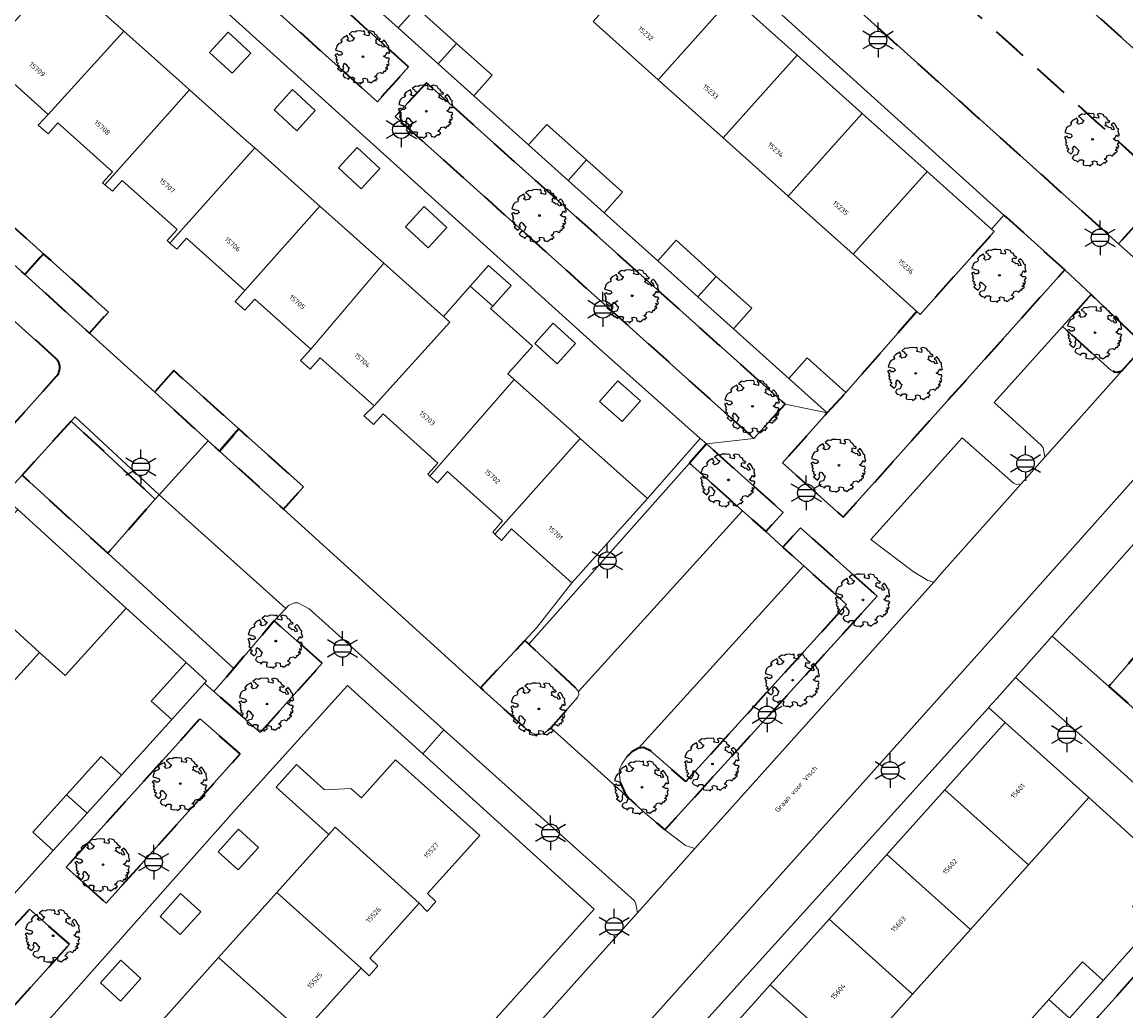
# Model space of a CAD drawing. Extents: x 105780 to 185197, y 477999 to 525027.
# Tile 254 of 562: x 107533 to 107614, y 478586 to 478657. Entities that reach past the tile are written whole.
import ezdxf
from ezdxf.enums import TextEntityAlignment as Align

# ---------------------------------------------------------------- set-up
doc = ezdxf.new("R2010")
doc.units = 0
doc.linetypes.add('XX-HIDDEN', pattern=[4, 2, -2])
for name, color, linetype, lineweight in [('B-GV-GR-BOOM-S', 252, 'Continuous', 25), ('B-GV-GR-MATERIAALGRENS-G', 252, 'XX-HIDDEN', 35), ('B-RO-IE-MEUBILAIR_WEGMEUBILAIR-S', 252, 'Continuous', 25), ('B-RO-IE-TERREINAFSCHEIDING_KUNSTMATIG_SCHUTTING-G', 252, 'IE-TERREINAFSCHEIDING-KUNSTMATIG-DICHT', 18), ('B-XX-KG-KADASTRAAL_BEBOUWING-G', 252, 'Continuous', 20), ('B1-WE-OG-BEBOUWING-T18', 7, 'Continuous', 18), ('B1-WE-OG-TERREIN_ERF-GV', 252, 'Continuous', 18), ('B1-WE-OG-TOPOGRAFIE-T18', 10, 'Continuous', 18), ('B1-WE-VH-VERHARDING_ASFALT-GV', 252, 'Continuous', 18), ('B1-WE-VH-VERHARDING_BETONSTRAATSTEEN-GV', 252, 'Continuous', 18), ('B1-WE-VH-VERHARDING_STRAATBAKSTEEN-GV', 252, 'Continuous', 18), ('B1-WE-VH-VERHARDING_TEGEL-GV', 252, 'Continuous', 18)]:
    doc.layers.add(name, color=color, linetype=linetype, lineweight=lineweight)
doc.styles.add('NLCS-ISO', font='NLCS-ISO.ttf')
doc.styles.add('NLCS-ISO-M200-T18', font='NLCS-ISO.ttf', dxfattribs={"height": 0.36})
doc.linetypes.add('IE-TERREINAFSCHEIDING-KUNSTMATIG-DICHT', pattern='A,8,-1,[82,NLCS.SHX,S=0.75,R=90,X=0,Y=0],-1', length=10)

# ---------------------------------------------------------------- blocks, each defined once
blk = doc.blocks.new('B-SIE-WEG_LICHTMAST-SO')
at = {"ltscale": 0.1}
for p, q in [((0, 1.27), (0, 2.53)), ((-1.1, 0.63), (-2.19, 1.27)), ((1.1, 0.63), (2.19, 1.27)), ((-1.1, -0.63), (-2.19, -1.27)), ((0, -1.27), (0, -2.53)), ((1.1, -0.63), (2.19, -1.27))]:
    blk.add_line(p, q, dxfattribs=at)
at = {"flags": 128}
for points in [[(-1.16, 0.5), (1.16, 0.5)], [(-1.16, -0.5), (1.16, -0.5)]]:
    blk.add_lwpolyline(points, dxfattribs=at)
at = {"ltscale": 0.1}
blk.add_circle((0, 0), 1.27, dxfattribs=at)
at = {"style": 'NLCS-ISO'}
blk.add_attdef('TYPE', text='', height=1.8, dxfattribs=at).set_placement((0, 2.53), align=Align.BOTTOM_CENTER)
blk = doc.blocks.new('B-SGR-BOOM_06')
at = {"linetype": 'Continuous', "flags": 128}
blk.add_lwpolyline([(1.079, 1.408), (1.012, 1.576), (0.879, 1.626), (0.778, 1.81), (0.509, 1.877), (0.342, 1.81), (0.443, 1.709), (0.426, 1.525), (0.091, 1.592), (0.141, 1.726), (0.074, 1.877), (-0.06, 1.844), (-0.194, 1.877), (-0.462, 1.86), (-0.596, 1.793), (-0.781, 1.826), (-1.016, 1.642), (-0.848, 1.559), (-0.798, 1.458), (-0.63, 1.374), (-0.798, 1.156), (-1.015, 1.106), (-1.166, 1.24), (-1.048, 1.287), (-1.149, 1.542), (-1.451, 1.374), (-1.602, 1.206), (-1.518, 1.139), (-1.602, 1.005), (-1.77, 0.938), (-1.887, 0.821), (-2.004, 0.486), (-1.552, 0.368), (-1.485, 0.218), (-1.602, 0.117), (-1.803, 0.117), (-1.841, 0.222), (-2.037, 0.151), (-1.903, -0.067), (-1.97, -0.151), (-1.887, -0.218), (-1.954, -0.402), (-1.813, -0.473), (-1.887, -0.62), (-1.77, -0.637), (-1.717, -0.683), (-1.848, -0.843), (-1.568, -1.073), (-1.467, -0.972), (-1.384, -0.788), (-1.451, -0.704), (-1.367, -0.47), (-1.25, -0.537), (-1.115, -0.704), (-0.998, -0.804), (-1.115, -1.123), (-1.367, -1.173), (-1.467, -1.358), (-1.333, -1.508), (-1.133, -1.559), (-1.108, -1.609), (-1.082, -1.659), (-0.931, -1.491), (-0.73, -1.491), (-0.63, -1.559), (-0.68, -1.709), (-0.68, -1.844), (-0.462, -1.894), (-0.244, -1.877), (-0.194, -1.978), (-0.093, -1.86), (0.041, -1.793), (-0.024, -1.603), (0.108, -1.559), (0.309, -1.609), (0.342, -1.844), (0.46, -1.826), (0.577, -1.894), (0.828, -1.693), (0.946, -1.742), (0.929, -1.659), (1.063, -1.592), (0.963, -1.491), (0.845, -1.458), (1.03, -1.29), (1.046, -1.19), (1.264, -1.139), (1.415, -1.223), (1.515, -1.123), (1.508, -1.053), (1.649, -1.053), (1.649, -0.955), (1.784, -0.905), (1.784, -0.821), (1.633, -0.821), (1.817, -0.636), (1.7, -0.57), (1.851, -0.62), (1.901, -0.503), (1.817, -0.368), (1.934, -0.184), (1.867, -0.101), (1.7, -0.101), (1.499, 0.034), (1.633, 0.117), (1.75, 0.335), (1.817, 0.235), (1.951, 0.285), (1.867, 0.57), (1.884, 0.755), (1.8, 0.788), (1.666, 1.056), (1.531, 1.205), (1.35, 1.042), (1.465, 0.972), (1.566, 0.721), (1.415, 0.687), (1.331, 0.854), (1.197, 0.822), (1.063, 0.922), (0.895, 1.006), (0.979, 1.073), (0.929, 1.173), (1.012, 1.274), (1.146, 1.223), (1.264, 1.291)], close=True, dxfattribs=at)
blk.add_circle((0, 0), 0.06)
at = {"style": 'NLCS-ISO'}
blk.add_attdef('SOORT', text='', height=0.3, dxfattribs=at).set_placement((0, -0.36), align=Align.TOP_CENTER)

msp = doc.modelspace()

# ---------------------------------------------------------------- linework, layer by layer
at = {"layer": 'B-GV-GR-MATERIAALGRENS-G', "flags": 128}
for points in [[(107583.841, 478675.145), (107597.413, 478662.927), (107616.788, 478645.485), (107620.67, 478649.767), (107614.336, 478655.444), (107587.633, 478679.376), (107585.314, 478676.789)], [(107561.544, 478654.242), (107537.717, 478675.685), (107535.426, 478673.129), (107559.275, 478651.72)], [(107597.413, 478662.927), (107593.706, 478658.811), (107613.086, 478641.401), (107616.788, 478645.485)], [(107562.836, 478653.099), (107560.581, 478650.64), (107586.603, 478627.29), (107588.885, 478629.762)], [(107530.308, 478644.921), (107528.991, 478643.437), (107533.688, 478639.179), (107535.037, 478640.683)], [(107609.183, 478639.515), (107604.969, 478643.316), (107604.769, 478643.496), (107603.854, 478642.475), (107604.056, 478642.295), (107598.678, 478636.289), (107598.45, 478636.494), (107593.277, 478630.619), (107591.941, 478629.131), (107588.685, 478625.505), (107593.101, 478621.567)], [(107535.037, 478640.683), (107533.688, 478639.179), (107538.385, 478634.923), (107539.754, 478636.458)], [(107611.096, 478637.726), (107609.009, 478635.405), (107612.519, 478632.245), (107612.783, 478632.123), (107613.023, 478632.099), (107613.331, 478632.178), (107614.865, 478633.895), (107614.736, 478634.278)], [(107544.5, 478632.205), (107543.113, 478630.637), (107546.994, 478627.119), (107547.818, 478626.372), (107549.224, 478627.971)], [(107537.044, 478628.542), (107533.485, 478624.624), (107539.704, 478618.949), (107543.145, 478622.88)], [(107627.584, 478621.423), (107628.499, 478622.456), (107621.943, 478628.389), (107619.99, 478626.157), (107623.964, 478622.676), (107612.387, 478609.288), (107614.703, 478607.233), (107615.53, 478608.168), (107616.875, 478609.648), (107621.293, 478614.4), (107622.158, 478615.4)], [(107549.224, 478627.971), (107547.818, 478626.372), (107552.472, 478622.153), (107553.915, 478623.767)], [(107583.166, 478626.886), (107581.929, 478625.497), (107585.78, 478622.038), (107587.471, 478620.52), (107588.747, 478621.916)], [(107579.111, 478604.617), (107578.587, 478604.849), (107578.237, 478604.798), (107577.743, 478604.545), (107577.391, 478604.178), (107577.025, 478603.658), (107576.883, 478603.352), (107576.841, 478603.088), (107576.924, 478602.267), (107577.247, 478601.56), (107577.495, 478601.227), (107578.534, 478600.268), (107580.157, 478598.888), (107595.569, 478615.838), (107590, 478620.799), (107588.713, 478619.404), (107590.241, 478618.032), (107593.346, 478615.243), (107581.68, 478602.382)], [(107555.281, 478610.981), (107551.777, 478614.04), (107548.864, 478610.588), (107547.4, 478608.925), (107550.78, 478605.948)], [(107573.659, 478609.191), (107570.267, 478612.356), (107569.975, 478612.628), (107566.77, 478609.194), (107570.15, 478606.131), (107570.456, 478605.912), (107570.736, 478605.828), (107571.163, 478605.825), (107571.368, 478605.88), (107571.796, 478606.2), (107571.864, 478606.277), (107573.814, 478608.485), (107573.907, 478608.697), (107573.877, 478608.916)], [(107549.326, 478604.397), (107546.403, 478606.948), (107536.695, 478596.175), (107539.584, 478593.562)], [(107622.582, 478591.899), (107619.755, 478594.418), (107599.344, 478571.643), (107602.019, 478569.309), (107614.981, 478583.677)], [(107536.933, 478590.58), (107534.028, 478593.116), (107523.748, 478582.063), (107526.762, 478579.304)]]:
    msp.add_lwpolyline(points, close=True, dxfattribs=at)
msp.add_lwpolyline([(107535.939, 478633.092), (107533.481, 478635.297), (107522.856, 478635.003), (107522.967, 478630.417), (107529.195, 478624.235), (107535.967, 478631.778)], dxfattribs=at)
msp.add_lwpolyline([(107535.967, 478631.778, 0.404881), (107535.939, 478633.092)], format="xyb", dxfattribs=at)
at = {"layer": 'B-RO-IE-TERREINAFSCHEIDING_KUNSTMATIG_SCHUTTING-G', "flags": 128}
msp.add_lwpolyline([(107537.044, 478628.542), (107543.145, 478622.88), (107543.431, 478623.188), (107537.33, 478628.85)], close=True, dxfattribs=at)
at = {"layer": 'B-XX-KG-KADASTRAAL_BEBOUWING-G', "flags": 128}
for points in [[(107585.045, 478659.318), (107580.329, 478663.54), (107574.951, 478657.534), (107579.667, 478653.312)], [(107540.876, 478656.833), (107540.177, 478657.457), (107536.195, 478661.009), (107536.069, 478661.121), (107530.687, 478654.991), (107529.922, 478654.202), (107530.004, 478654.13), (107530.633, 478653.581), (107531.36, 478654.389), (107535.379, 478650.795)], [(107589.76, 478655.096), (107585.045, 478659.318), (107579.667, 478653.312), (107584.382, 478649.09)], [(107560.779, 478657.075), (107563.7, 478654.456), (107565.034, 478655.946), (107562.115, 478658.563)], [(107545.647, 478652.577), (107545.105, 478653.06), (107540.876, 478656.833), (107535.379, 478650.795), (107534.658, 478650.009), (107535.369, 478649.388), (107536.076, 478650.174), (107540.047, 478646.623), (107539.328, 478645.841), (107539.502, 478645.689)], [(107547.093, 478655.288), (107548.742, 478653.778), (107550.093, 478655.252), (107548.444, 478656.762)], [(107565.034, 478655.946), (107563.7, 478654.456), (107566.273, 478652.149), (107567.609, 478653.637)], [(107594.476, 478650.873), (107589.76, 478655.096), (107584.382, 478649.09), (107589.098, 478644.867)], [(107550.372, 478648.361), (107549.781, 478648.888), (107545.647, 478652.577), (107539.502, 478645.689), (107540.039, 478645.22), (107540.743, 478646.002), (107544.731, 478642.436), (107544.008, 478641.648), (107544.219, 478641.463)], [(107551.773, 478651.12), (107553.421, 478649.609), (107554.772, 478651.083), (107553.124, 478652.594)], [(107599.191, 478646.651), (107594.476, 478650.873), (107589.098, 478644.867), (107593.814, 478640.645)], [(107570.248, 478648.583), (107573.124, 478646.005), (107574.458, 478647.494), (107571.584, 478650.071)], [(107555.098, 478644.145), (107554.479, 478644.697), (107550.372, 478648.361), (107544.219, 478641.463), (107544.719, 478641.027), (107545.426, 478641.814), (107549.665, 478638.024)], [(107556.458, 478646.915), (107558.106, 478645.404), (107559.457, 478646.878), (107557.809, 478648.389)], [(107574.458, 478647.494), (107573.124, 478646.005), (107575.742, 478643.657), (107577.078, 478645.145)], [(107603.854, 478642.475), (107599.191, 478646.651), (107593.814, 478640.645), (107598.45, 478636.494), (107598.678, 478636.289), (107604.056, 478642.295)], [(107559.74, 478640.005), (107559.31, 478640.388), (107555.098, 478644.145), (107549.665, 478638.024), (107548.955, 478637.218), (107549.666, 478636.597), (107550.378, 478637.388), (107554.436, 478633.759)], [(107561.316, 478642.636), (107562.964, 478641.125), (107564.315, 478642.599), (107562.667, 478644.11)], [(107579.628, 478640.172), (107582.551, 478637.551), (107583.885, 478639.041), (107580.964, 478641.66)], [(107564.55, 478635.714), (107564.07, 478636.143), (107559.74, 478640.005), (107554.436, 478633.759), (107553.687, 478632.943), (107554.398, 478632.322), (107555.132, 478633.138), (107559.044, 478629.64)], [(107566.024, 478638.333), (107567.659, 478636.888), (107568.984, 478638.387), (107567.349, 478639.832)], [(107583.885, 478639.041), (107582.551, 478637.551), (107585.122, 478635.246), (107586.458, 478636.734)], [(107569.217, 478631.551), (107568.743, 478631.973), (107570.538, 478633.985), (107567.49, 478636.703), (107567.659, 478636.888), (107566.024, 478638.333), (107564.07, 478636.143), (107564.55, 478635.714), (107559.044, 478629.64), (107558.296, 478628.921), (107558.405, 478628.826), (107559.007, 478628.3), (107559.692, 478629.061), (107563.679, 478625.496), (107562.934, 478624.684), (107563.082, 478624.555)], [(107570.703, 478634.17), (107572.329, 478632.697), (107573.672, 478634.18), (107572.046, 478635.653)], [(107589.15, 478631.634), (107591.941, 478629.131), (107593.277, 478630.619), (107590.486, 478633.122)], [(107574.002, 478627.282), (107573.446, 478627.778), (107569.217, 478631.551), (107563.082, 478624.555), (107563.645, 478624.063), (107564.375, 478624.874), (107568.366, 478621.307), (107567.65, 478620.471), (107567.803, 478620.333)], [(107575.399, 478629.966), (107577.045, 478628.507), (107578.372, 478630.004), (107576.726, 478631.463)], [(107578.879, 478622.931), (107574.002, 478627.282), (107567.803, 478620.333), (107568.298, 478619.886), (107569.026, 478620.716), (107573.399, 478616.807)], [(107539.2, 478616.648), (107533.168, 478622.129), (107528.723, 478617.236), (107534.756, 478611.757), (107536.606, 478610.076), (107541.05, 478614.967)], [(107528.723, 478617.236), (107524.414, 478612.491), (107530.445, 478607.013), (107534.756, 478611.757)], [(107546.731, 478609.514), (107546.875, 478609.674), (107545.388, 478611.019), (107542.859, 478608.223), (107544.346, 478606.878)], [(107604.852, 478606.677), (107600.474, 478601.792), (107606.546, 478596.351), (107610.924, 478601.236)], [(107540.707, 478602.855), (107539.22, 478604.2), (107536.712, 478601.428), (107538.206, 478600.09)], [(107558.116, 478601.197), (107557.349, 478601.885), (107555.442, 478601.782), (107553.396, 478603.619), (107551.923, 478601.978), (107555.746, 478598.551), (107556.217, 478599.077), (107562.314, 478593.567), (107562.896, 478592.967), (107563.525, 478593.688), (107562.924, 478594.251), (107566.709, 478598.475), (107564.102, 478600.81), (107560.588, 478603.957)], [(107600.474, 478601.792), (107596.27, 478597.1), (107602.342, 478591.659), (107606.546, 478596.351)], [(107538.206, 478600.09), (107536.712, 478601.428), (107534.262, 478598.719), (107535.749, 478597.374)], [(107549.177, 478595.97), (107550.65, 478597.611), (107549.184, 478598.927), (107547.711, 478597.286)], [(107556.217, 478599.077), (107555.746, 478598.551), (107551.98, 478594.345), (107558.094, 478588.856), (107558.674, 478588.295), (107559.303, 478589.016), (107558.723, 478589.56), (107562.314, 478593.567)], [(107596.27, 478597.1), (107592.066, 478592.408), (107598.138, 478586.967), (107602.342, 478591.659)], [(107544.972, 478591.286), (107546.458, 478592.942), (107544.992, 478594.258), (107543.506, 478592.602)], [(107551.98, 478594.345), (107551.54, 478593.854), (107547.742, 478589.613), (107553.875, 478584.144), (107554.474, 478583.603), (107555.103, 478584.324), (107554.522, 478584.869), (107558.094, 478588.856)], [(107592.066, 478592.408), (107587.795, 478587.642), (107593.867, 478582.201), (107598.138, 478586.967)], [(107540.634, 478586.453), (107542.113, 478588.101), (107540.647, 478589.417), (107539.168, 478587.769)], [(107547.742, 478589.613), (107547.341, 478589.165), (107543.505, 478584.881), (107549.665, 478579.441), (107550.31, 478578.91), (107550.939, 478579.631), (107550.337, 478580.195), (107553.875, 478584.144)], [(107611.966, 478587.955), (107610.477, 478589.292), (107608.027, 478586.563), (107609.517, 478585.228)], [(107587.795, 478587.642), (107583.524, 478582.875), (107589.596, 478577.434), (107593.867, 478582.201)], [(107609.517, 478585.228), (107608.027, 478586.563), (107605.543, 478583.797), (107607.032, 478582.46)]]:
    msp.add_lwpolyline(points, close=True, dxfattribs=at)
at = {"layer": 'B1-WE-OG-TERREIN_ERF-GV', "flags": 128}
for points in [[(107555.317, 478687.837), (107519.888, 478719.733), (107518.877, 478718.565), (107523.742, 478714.209), (107528.457, 478709.987), (107533.173, 478705.764), (107537.889, 478701.542), (107542.604, 478697.32), (107547.32, 478693.097), (107552.035, 478688.875), (107556.751, 478684.652), (107561.467, 478680.43), (107566.182, 478676.208), (107570.898, 478671.985), (107575.613, 478667.763), (107580.329, 478663.54), (107585.045, 478659.318), (107589.76, 478655.096), (107594.476, 478650.873), (107599.191, 478646.651), (107603.854, 478642.475), (107604.769, 478643.496), (107583.429, 478662.739)], [(107547.093, 478655.288), (107548.444, 478656.762), (107550.093, 478655.252), (107548.742, 478653.778)], [(107551.773, 478651.12), (107553.124, 478652.594), (107554.772, 478651.083), (107553.421, 478649.609)], [(107556.458, 478646.915), (107557.809, 478648.389), (107559.457, 478646.878), (107558.106, 478645.404)], [(107561.316, 478642.636), (107562.667, 478644.11), (107564.315, 478642.599), (107562.964, 478641.125)], [(107570.703, 478634.17), (107572.046, 478635.653), (107573.672, 478634.18), (107572.329, 478632.697)], [(107575.399, 478629.966), (107576.726, 478631.463), (107578.372, 478630.004), (107577.045, 478628.507)], [(107539.704, 478618.949), (107533.485, 478624.624), (107532.089, 478623.086), (107533.168, 478622.129), (107539.2, 478616.648), (107541.05, 478614.967), (107545.388, 478611.019), (107546.875, 478609.674), (107546.731, 478609.514), (107547.4, 478608.925), (107548.864, 478610.588)], [(107575.014, 478593.133), (107562.586, 478604.395), (107557.098, 478609.367), (107549.225, 478600.613), (107537.217, 478587.095), (107516.241, 478563.617), (107516.93, 478563), (107525.347, 478555.456), (107531.89, 478549.476), (107534.114, 478547.684)], [(107579.32, 478578.184), (107583.524, 478582.875), (107587.795, 478587.642), (107592.066, 478592.408), (107596.27, 478597.1), (107600.474, 478601.792), (107604.852, 478606.677), (107603.65, 478607.753), (107603.636, 478607.738), (107580.143, 478581.765), (107560.957, 478560.252), (107562.277, 478559.164), (107566.707, 478564.108), (107570.911, 478568.799), (107575.115, 478573.491)], [(107549.177, 478595.97), (107547.711, 478597.286), (107549.184, 478598.927), (107550.65, 478597.611)], [(107544.972, 478591.286), (107543.506, 478592.602), (107544.992, 478594.258), (107546.458, 478592.942)], [(107540.634, 478586.453), (107539.168, 478587.769), (107540.647, 478589.417), (107542.113, 478588.101)]]:
    msp.add_lwpolyline(points, close=True, dxfattribs=at)
for points in [[(107536.195, 478661.009), (107540.177, 478657.457), (107540.876, 478656.833), (107545.105, 478653.06), (107545.647, 478652.577), (107549.781, 478648.888), (107550.372, 478648.361), (107554.479, 478644.697), (107555.098, 478644.145), (107559.31, 478640.388), (107559.74, 478640.005), (107564.07, 478636.143), (107566.024, 478638.333), (107567.349, 478639.832), (107568.984, 478638.387), (107567.659, 478636.888), (107567.49, 478636.703), (107570.538, 478633.985), (107568.743, 478631.973), (107569.217, 478631.551), (107573.446, 478627.778), (107574.002, 478627.282), (107578.879, 478622.931), (107582.721, 478627.282), (107575.183, 478633.987), (107535.01, 478670.258)], [(107556.812, 478660.633), (107560.779, 478657.075), (107562.115, 478658.563), (107565.034, 478655.946), (107567.609, 478653.637), (107566.273, 478652.149), (107570.248, 478648.583), (107571.584, 478650.071), (107574.458, 478647.494), (107577.078, 478645.145), (107575.742, 478643.657), (107579.628, 478640.172), (107580.964, 478641.66), (107583.885, 478639.041), (107586.458, 478636.734), (107585.122, 478635.246), (107589.15, 478631.634), (107590.486, 478633.122), (107593.277, 478630.619), (107598.45, 478636.494), (107593.814, 478640.645), (107589.098, 478644.867), (107584.382, 478649.09), (107579.667, 478653.312), (107574.951, 478657.534)], [(107530.308, 478644.921), (107535.037, 478640.683), (107539.754, 478636.458), (107538.385, 478634.923), (107543.113, 478630.637), (107544.5, 478632.205), (107549.224, 478627.971), (107553.915, 478623.767), (107552.472, 478622.153), (107566.77, 478609.194), (107569.975, 478612.628), (107570.85, 478613.566), (107573.399, 478616.807), (107569.026, 478620.716), (107568.298, 478619.886), (107567.803, 478620.333), (107567.65, 478620.471), (107568.366, 478621.307), (107564.375, 478624.874), (107563.645, 478624.063), (107563.082, 478624.555), (107562.934, 478624.684), (107563.679, 478625.496), (107559.692, 478629.061), (107559.007, 478628.3), (107558.405, 478628.826), (107558.296, 478628.921), (107559.044, 478629.64), (107555.132, 478633.138), (107554.398, 478632.322), (107553.687, 478632.943), (107554.436, 478633.759), (107550.378, 478637.388), (107549.666, 478636.597), (107548.955, 478637.218), (107549.665, 478638.024), (107545.426, 478641.814), (107544.719, 478641.027), (107544.219, 478641.463), (107544.008, 478641.648), (107544.731, 478642.436), (107540.743, 478646.002), (107540.039, 478645.22), (107539.502, 478645.689), (107539.328, 478645.841), (107540.047, 478646.623), (107536.076, 478650.174), (107535.369, 478649.388), (107534.658, 478650.009), (107535.379, 478650.795), (107531.36, 478654.389)], [(107523.621, 478583.967), (107527.267, 478587.998), (107525.78, 478589.343), (107528.059, 478591.862), (107530.744, 478594.83), (107532.231, 478593.485), (107535.749, 478597.374), (107534.262, 478598.719), (107536.712, 478601.428), (107539.22, 478604.2), (107540.707, 478602.855), (107544.346, 478606.878), (107542.859, 478608.223), (107545.388, 478611.019), (107541.05, 478614.967), (107536.606, 478610.076), (107534.756, 478611.757), (107530.445, 478607.013), (107526.134, 478602.269), (107521.824, 478597.525), (107517.513, 478592.781), (107513.172, 478588.003), (107513.565, 478587.663), (107515.836, 478585.701)], [(107543.505, 478584.881), (107547.341, 478589.165), (107547.742, 478589.613), (107551.54, 478593.854), (107551.98, 478594.345), (107555.746, 478598.551), (107551.923, 478601.978), (107553.396, 478603.619), (107555.442, 478601.782), (107557.349, 478601.885), (107558.116, 478601.197), (107560.588, 478603.957), (107564.102, 478600.81), (107566.709, 478598.475), (107562.924, 478594.251), (107563.525, 478593.688), (107562.896, 478592.967), (107562.314, 478593.567), (107558.723, 478589.56), (107559.303, 478589.016), (107558.674, 478588.295), (107558.094, 478588.856), (107554.522, 478584.869)], [(107605.543, 478583.797), (107608.027, 478586.563), (107610.477, 478589.292), (107611.966, 478587.955), (107615.583, 478591.983), (107614.094, 478593.32), (107616.602, 478596.112), (107610.924, 478601.236), (107606.546, 478596.351), (107602.342, 478591.659), (107598.138, 478586.967), (107593.867, 478582.201)]]:
    msp.add_lwpolyline(points, dxfattribs=at)
at = {"layer": 'B1-WE-VH-VERHARDING_ASFALT-GV', "flags": 128}
for points in [[(107614.865, 478633.895), (107613.331, 478632.178), (107610.401, 478628.893), (107607.746, 478625.917), (107606.018, 478623.981), (107600.244, 478617.508), (107599.669, 478616.866), (107582.336, 478597.516), (107578.156, 478592.849), (107534.677, 478544.363)], [(107558.501, 478562.091), (107603.208, 478611.982), (107618.126, 478628.697)]]:
    msp.add_lwpolyline(points, dxfattribs=at)
at = {"layer": 'B1-WE-VH-VERHARDING_BETONSTRAATSTEEN-GV', "flags": 128}
for points in [[(107613.331, 478632.178), (107613.023, 478632.099), (107612.783, 478632.123), (107612.519, 478632.245), (107609.009, 478635.405), (107604.051, 478629.893), (107607.476, 478626.788), (107607.618, 478626.601), (107607.746, 478625.917), (107610.401, 478628.893)], [(107606.018, 478623.981), (107605.655, 478623.947), (107605.461, 478624.028), (107601.744, 478627.328), (107599.453, 478624.781), (107596.655, 478621.67), (107595.103, 478619.944), (107598.177, 478617.639), (107599.237, 478616.979), (107599.669, 478616.866), (107600.244, 478617.508)], [(107552.472, 478622.153), (107547.818, 478626.372), (107546.994, 478627.119), (107543.431, 478623.188), (107552.625, 478614.944), (107552.819, 478615.151), (107553.261, 478615.364), (107553.498, 478615.346), (107554.328, 478614.911), (107564.109, 478606.142), (107577.939, 478593.741), (107578.043, 478593.506), (107578.156, 478592.849), (107582.336, 478597.516), (107581.636, 478597.757), (107580.157, 478598.888), (107578.534, 478600.268), (107577.495, 478601.227), (107571.864, 478606.277), (107571.796, 478606.2), (107571.368, 478605.88), (107571.163, 478605.825), (107570.736, 478605.828), (107570.456, 478605.912), (107570.15, 478606.131), (107566.77, 478609.194)], [(107619.99, 478626.157), (107608.267, 478612.944), (107612.387, 478609.288), (107623.964, 478622.676)], [(107585.78, 478622.038), (107581.929, 478625.497), (107570.267, 478612.356), (107573.659, 478609.191), (107573.877, 478608.916)], [(107543.431, 478623.188), (107543.145, 478622.88), (107539.704, 478618.949), (107548.864, 478610.588), (107551.777, 478614.04), (107552.625, 478614.944)], [(107590.241, 478618.032), (107588.713, 478619.404), (107587.471, 478620.52), (107585.78, 478622.038), (107573.877, 478608.916), (107573.907, 478608.697), (107573.814, 478608.485), (107571.864, 478606.277), (107577.495, 478601.227), (107577.247, 478601.56), (107576.924, 478602.267), (107576.841, 478603.088), (107576.883, 478603.352), (107577.025, 478603.658), (107577.391, 478604.178), (107577.743, 478604.545), (107578.237, 478604.798)], [(107590.241, 478618.032), (107578.237, 478604.798), (107578.587, 478604.849), (107579.111, 478604.617), (107581.68, 478602.382), (107593.346, 478615.243)], [(107628.526, 478586.08), (107631.94, 478590.127), (107632.826, 478591.155), (107614.703, 478607.233), (107612.387, 478609.288), (107608.267, 478612.944), (107605.596, 478609.933), (107611.482, 478604.739), (107624.807, 478592.712), (107625.08, 478592.358), (107625.225, 478592.059), (107625.3, 478591.704), (107625.177, 478591.401), (107618.883, 478584.44), (107619.911, 478583.536), (107622.198, 478581.487), (107624.432, 478579.485), (107626.667, 478577.484), (107628.9, 478575.482), (107631.135, 478573.481), (107633.369, 478571.479), (107635.445, 478569.619), (107640.613, 478575.507)], [(107549.326, 478604.397), (107539.584, 478593.562), (107536.695, 478596.175), (107546.403, 478606.948)], [(107536.933, 478590.58), (107526.762, 478579.304), (107523.748, 478582.063), (107534.028, 478593.116)]]:
    msp.add_lwpolyline(points, close=True, dxfattribs=at)
msp.add_lwpolyline([(107516.241, 478563.617), (107537.217, 478587.095), (107549.225, 478600.613), (107557.098, 478609.367), (107562.586, 478604.395), (107564.109, 478606.142), (107554.328, 478614.911), (107553.498, 478615.346), (107553.261, 478615.364), (107552.819, 478615.151), (107552.625, 478614.944), (107551.777, 478614.04), (107555.281, 478610.981), (107550.78, 478605.948), (107547.4, 478608.925), (107546.731, 478609.514), (107544.346, 478606.878), (107540.707, 478602.855), (107538.206, 478600.09), (107535.749, 478597.374), (107532.231, 478593.485), (107529.543, 478590.514), (107527.267, 478587.998), (107523.621, 478583.967)], dxfattribs=at)
at = {"layer": 'B1-WE-VH-VERHARDING_STRAATBAKSTEEN-GV', "flags": 128}
for points in [[(107506.351, 478636.799), (107514.351, 478645.739), (107517.68, 478649.396), (107528.834, 478639.439), (107533.481, 478635.297), (107535.939, 478633.092)], [(107532.089, 478623.086), (107533.485, 478624.624), (107537.044, 478628.542), (107537.33, 478628.85), (107543.431, 478623.188), (107546.994, 478627.119), (107543.113, 478630.637), (107538.385, 478634.923), (107533.688, 478639.179), (107528.991, 478643.437)], [(107535.967, 478631.778), (107529.195, 478624.235), (107513.314, 478606.496), (107509.264, 478601.965)]]:
    msp.add_lwpolyline(points, dxfattribs=at)
at = {"layer": 'B1-WE-VH-VERHARDING_STRAATBAKSTEEN-GV'}
msp.add_lwpolyline([(107535.939, 478633.092, -0.404881), (107535.967, 478631.778)], format="xyb", dxfattribs=at)
at = {"layer": 'B1-WE-VH-VERHARDING_TEGEL-GV', "flags": 128}
for points in [[(107526.135, 478734.496), (107534.49, 478727.007), (107558.368, 478705.606), (107558.535, 478705.455), (107554.582, 478701.058), (107551.026, 478697.153), (107552.026, 478696.255), (107555.779, 478700.407), (107559.534, 478704.561), (107586.665, 478680.244), (107582.875, 478676.015), (107579.165, 478671.875), (107580.132, 478671.006), (107583.841, 478675.145), (107585.314, 478676.789), (107587.633, 478679.376), (107614.336, 478655.444)], [(107535.01, 478670.258), (107575.183, 478633.987), (107582.721, 478627.282), (107583.166, 478626.886), (107586.603, 478627.29), (107560.581, 478650.64), (107562.836, 478653.099), (107588.885, 478629.762), (107591.941, 478629.131), (107589.15, 478631.634), (107585.122, 478635.246), (107582.551, 478637.551), (107579.628, 478640.172), (107575.742, 478643.657), (107573.124, 478646.005), (107570.248, 478648.583), (107566.273, 478652.149), (107563.7, 478654.456), (107560.779, 478657.075), (107556.812, 478660.633)], [(107616.788, 478645.485), (107613.086, 478641.401), (107617.848, 478637.179)], [(107618.883, 478584.44), (107625.177, 478591.401), (107625.3, 478591.704), (107625.225, 478592.059), (107625.08, 478592.358), (107624.807, 478592.712), (107611.482, 478604.739), (107605.596, 478609.933), (107604.279, 478608.448), (107603.65, 478607.753), (107604.852, 478606.677), (107610.924, 478601.236), (107616.602, 478596.112), (107618.091, 478594.775), (107615.583, 478591.983), (107611.966, 478587.955), (107609.517, 478585.228)]]:
    msp.add_lwpolyline(points, dxfattribs=at)
for points in [[(107552.026, 478696.255), (107551.026, 478697.153), (107550.896, 478697.27), (107529.825, 478716.194), (107518.803, 478726.164), (107513.674, 478730.654), (107508.955, 478725.33), (107511.176, 478723.359), (107513.264, 478725.696), (107519.888, 478719.733), (107555.317, 478687.837), (107583.429, 478662.739), (107604.769, 478643.496), (107604.969, 478643.316), (107609.183, 478639.515), (107611.096, 478637.726), (107614.736, 478634.278), (107614.865, 478633.895), (107617.848, 478637.179), (107613.086, 478641.401), (107593.706, 478658.811), (107585.103, 478666.54), (107580.132, 478671.006), (107579.165, 478671.875)], [(107561.544, 478654.242), (107559.275, 478651.72), (107535.426, 478673.129), (107537.717, 478675.685)], [(107596.655, 478621.67), (107599.453, 478624.781), (107601.744, 478627.328), (107605.461, 478624.028), (107605.655, 478623.947), (107606.018, 478623.981), (107607.746, 478625.917), (107607.618, 478626.601), (107607.476, 478626.788), (107604.051, 478629.893), (107609.009, 478635.405), (107611.096, 478637.726), (107609.183, 478639.515), (107593.101, 478621.567), (107588.685, 478625.505), (107591.941, 478629.131), (107588.885, 478629.762), (107586.603, 478627.29), (107583.166, 478626.886), (107588.747, 478621.916), (107587.471, 478620.52), (107588.713, 478619.404), (107590, 478620.799), (107595.569, 478615.838), (107580.157, 478598.888), (107581.636, 478597.757), (107582.336, 478597.516), (107599.669, 478616.866), (107599.237, 478616.979), (107598.177, 478617.639), (107595.103, 478619.944)], [(107603.65, 478607.753), (107604.279, 478608.448), (107605.596, 478609.933), (107608.267, 478612.944), (107619.99, 478626.157), (107618.157, 478627.764), (107617.994, 478628.015), (107617.967, 478628.228), (107618.126, 478628.697), (107603.208, 478611.982), (107558.501, 478562.091), (107555.117, 478558.311), (107555.453, 478558.391), (107555.842, 478558.349), (107556.146, 478558.205), (107556.448, 478557.957), (107557.815, 478556.732), (107560.341, 478559.562), (107560.957, 478560.252), (107580.143, 478581.765), (107603.636, 478607.738)], [(107581.929, 478625.497), (107583.166, 478626.886), (107582.721, 478627.282), (107578.879, 478622.931), (107573.399, 478616.807), (107570.85, 478613.566), (107569.975, 478612.628), (107570.267, 478612.356)], [(107516.93, 478563), (107515.184, 478561.055), (107525.934, 478551.392), (107533.694, 478544.483), (107534.169, 478544.23), (107534.416, 478544.206), (107534.677, 478544.363), (107578.156, 478592.849), (107578.043, 478593.506), (107577.939, 478593.741), (107564.109, 478606.142), (107562.586, 478604.395), (107575.014, 478593.133), (107534.114, 478547.684), (107531.89, 478549.476), (107525.347, 478555.456)], [(107622.582, 478591.899), (107614.981, 478583.677), (107602.019, 478569.309), (107599.344, 478571.643), (107619.755, 478594.418)]]:
    msp.add_lwpolyline(points, close=True, dxfattribs=at)

# ---------------------------------------------------------------- block references
at = {"layer": 'B-GV-GR-BOOM-S', "linetype": 'Continuous', "lineweight": 0}
for p in [(107558.235, 478654.978), (107562.83, 478651.031), (107611.199, 478648.991), (107571.048, 478643.459), (107604.441, 478639.123), (107577.779, 478637.635), (107611.381, 478634.958), (107598.358, 478632.005), (107586.515, 478629.61), (107592.792, 478625.339), (107584.766, 478624.274), (107594.54, 478615.567), (107551.904, 478612.575), (107589.427, 478609.743), (107551.26, 478608.008), (107570.994, 478607.66), (107583.603, 478603.66), (107544.969, 478602.236), (107578.491, 478601.977), (107539.357, 478596.354), (107535.736, 478591.193)]:
    msp.add_blockref('B-SGR-BOOM_06', p, dxfattribs=at)
at = {"layer": 'B-RO-IE-MEUBILAIR_WEGMEUBILAIR-S', "xscale": 0.5, "yscale": 0.5, "zscale": 0.5}
for p in [(107595.624, 478656.192), (107561.014, 478649.687), (107611.742, 478641.845), (107575.646, 478636.65), (107606.333, 478625.472), (107542.103, 478625.228), (107590.419, 478623.335), (107575.97, 478618.409), (107556.74, 478612.045), (107587.571, 478607.231), (107609.324, 478605.787), (107596.504, 478603.188), (107571.844, 478598.66), (107543.039, 478596.541), (107576.473, 478591.88)]:
    msp.add_blockref('B-SIE-WEG_LICHTMAST-SO', p, dxfattribs=at)

# ---------------------------------------------------------------- texts
at = {"layer": 'B1-WE-OG-BEBOUWING-T18', "style": 'NLCS-ISO-M200-T18'}
for s, rotation, p in [('15232', 318.2, (107578.762, 478656.672)), ('15709', 318.2, (107534.578, 478654.064)), ('15233', 318.2, (107583.477, 478652.45)), ('15708', 318.2, (107539.299, 478649.843)), ('15234', 318.2, (107588.193, 478648.227)), ('15707', 318.2, (107544.02, 478645.623)), ('15235', 318.2, (107592.909, 478644.005)), ('15706', 318.2, (107548.768, 478641.378)), ('15236', 318.2, (107597.65, 478639.759)), ('15705', 318.2, (107553.463, 478637.181)), ('15704', 318.2, (107558.184, 478632.96)), ('15703', 318.2, (107562.905, 478628.739)), ('15702', 318.2, (107567.627, 478624.518)), ('15701', 318.2, (107572.207, 478620.423)), ('15601', 48.1, (107605.769, 478601.706)), ('15527', 48.2, (107563.184, 478597.386)), ('15602', 48.1, (107600.845, 478596.212)), ('15526', 48.2, (107558.994, 478592.708)), ('15603', 48.1, (107597.107, 478592.04)), ('15525', 48.2, (107554.734, 478587.95)), ('15604', 48.1, (107592.727, 478587.152))]:
    msp.add_text(s, height=0.36, rotation=rotation, dxfattribs=at).set_placement(p, align=Align.MIDDLE)
at = {"layer": 'B1-WE-OG-TOPOGRAFIE-T18', "style": 'NLCS-ISO-M200-T18'}
msp.add_text('Graan voor Visch', height=0.36, rotation=48, dxfattribs=at).set_placement((107589.667, 478601.84), align=Align.MIDDLE)

doc.saveas('drawing.dxf')
